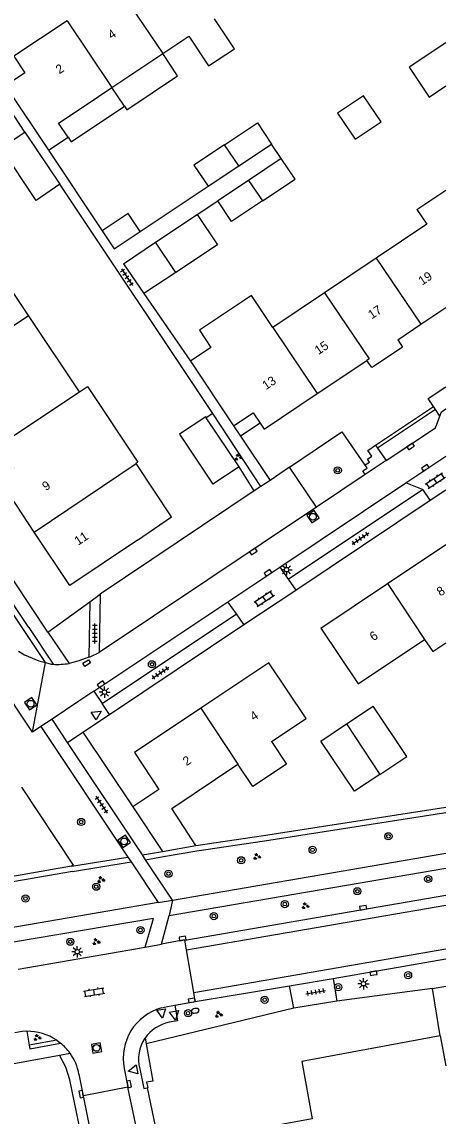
# Model space of a CAD drawing. Extents: x 136000 to 138005, y 398500 to 400500.
# Drawn here: x 137952.7 to 138000, y 399141.6 to 399263.7 of the extents above; entities that cross this region are included whole.
import ezdxf

# ---------------------------------------------------------------- set-up
doc = ezdxf.new("R2010")
doc.units = 0
for name, color, linetype in [('gg-afsc-erfafscheiding', 7, 'Continuous'), ('gg-afsc-hekwerk', 7, 'Continuous'), ('gg-afsc-muur', 7, 'Continuous'), ('gg-anno-huisnummerreeks BGT', 7, 'Continuous'), ('gg-bbg-bijgebouw', 7, 'Continuous'), ('gg-bbg-gedigitaliseerde bebouwing', 7, 'Continuous'), ('gg-bbg-gedigitaliseerde bijgebouw', 7, 'Continuous'), ('gg-bbg-hoofdgebouw', 7, 'Continuous'), ('gg-bbg-luifel en loopbrug', 7, 'Continuous'), ('gg-bbg-tussenscheiding', 7, 'Continuous'), ('gg-knt-verharding', 7, 'Continuous'), ('gg-knt-verharding nz', 7, 'Continuous'), ('gt-grn-groengrens', 7, 'Continuous'), ('gt-grn-vlakafsluiter', 7, 'Continuous'), ('gt-grn-weggrens', 7, 'Continuous'), ('gt-symb-boom', 7, 'Continuous'), ('gt-symb-brandkraan', 7, 'Continuous'), ('gt-symb-groenvak', 7, 'Continuous'), ('gt-symb-klinker verharding', 7, 'Continuous'), ('gt-symb-kolk', 7, 'Continuous'), ('gt-symb-kolk center center', 7, 'Continuous'), ('gt-symb-lichtmast', 7, 'Continuous'), ('gt-symb-rioolschacht', 7, 'Continuous'), ('gt-symb-tegel verharding', 7, 'Continuous'), ('gt-symb-waterafsluiter', 7, 'Continuous')]:
    doc.layers.add(name, color=color, linetype=linetype)

# ---------------------------------------------------------------- blocks, each defined once
blk = doc.blocks.new('gt0-KOLK')
at = {"layer": 'gt-symb-kolk'}
blk.add_lwpolyline([(0, 0), (0.37, 0), (0.37, 0.4), (-0.38, 0.4), (-0.38, 0), (0, 0)], dxfattribs=at)
blk = doc.blocks.new('gt0-KL1')
at = {"layer": 'gt-symb-klinker verharding'}
for p, q in [((-1.15, 0.3), (1.15, 0.3)), ((-1, -0.3), (-1, 0.3)), ((-0.5, 0.3), (-0.5, 0.45)), ((0, -0.3), (0, 0.3)), ((0.5, 0.3), (0.5, 0.45)), ((1, -0.3), (1, 0.3)), ((-1.15, -0.3), (1.15, -0.3)), ((-0.5, -0.45), (-0.5, -0.3)), ((0.5, -0.45), (0.5, -0.3))]:
    blk.add_line(p, q, dxfattribs=at)
blk = doc.blocks.new('gt0-BOOM')
at = {"layer": 'gt-symb-boom'}
for radius in [0.4, 0.2]:
    blk.add_circle((0, 0), radius, dxfattribs=at)
blk = doc.blocks.new('gt0-GRVAK')
at = {"layer": 'gt-symb-groenvak'}
for p, q in [((-0.11, 0.19), (-0.23, 0.24)), ((-0.18, 0.15), (0.09, 0.15)), ((-0.09, 0.21), (-0.16, 0.32)), ((-0.05, 0.21), (-0.05, 0.39)), ((0, 0.21), (0.06, 0.32)), ((0.01, 0.19), (0.13, 0.24)), ((0.26, -0.05), (0.2, 0.06)), ((0.3, -0.05), (0.3, 0.13)), ((0.35, -0.05), (0.41, 0.06)), ((-0.24, -0.23), (-0.36, -0.18)), ((-0.32, -0.26), (-0.05, -0.26)), ((-0.23, -0.21), (-0.29, -0.1)), ((-0.18, -0.2), (-0.18, -0.02)), ((-0.14, -0.21), (-0.07, -0.1)), ((-0.12, -0.23), (0, -0.18)), ((0.24, -0.07), (0.12, -0.02)), ((0.17, -0.11), (0.44, -0.11)), ((0.37, -0.07), (0.49, -0.02))]:
    blk.add_line(p, q, dxfattribs=at)
blk = doc.blocks.new('gt0-RS')
at = {"layer": 'gt-symb-rioolschacht'}
blk.add_lwpolyline([(-0.5, -0.5), (0.5, -0.5), (0.5, 0.5), (-0.5, 0.5)], close=True, dxfattribs=at)
blk.add_circle((0, 0), 0.375, dxfattribs=at)
blk = doc.blocks.new('gt0-WAFSL')
at = {"layer": 'gt-symb-waterafsluiter'}
for p, q in [((-0.5, -0.33), (0, 0.67)), ((0, 0.67), (0.5, -0.33)), ((0.5, -0.33), (-0.5, -0.33))]:
    blk.add_line(p, q, dxfattribs=at)
blk = doc.blocks.new('gt0-BR')
at = {"layer": 'gt-symb-brandkraan'}
for centre, radius, start, end in [((-0.24, 0), 0.206, 107.5669, 252.4331), ((0.6, -2.66), 3, 106.892, 107.5669), ((0, -0.69), 0.938, 73.108, 106.892), ((-0.6, -2.66), 3, 72.4331, 73.108), ((0.24, 0), 0.206, 287.567, 72.4331), ((0.6, 2.66), 3, 252.4331, 253.108), ((0, 0.69), 0.938, 253.108, 286.8921), ((-0.6, 2.66), 3, 286.8921, 287.567)]:
    blk.add_arc(centre, radius, start, end, dxfattribs=at)
blk = doc.blocks.new('gt0-TEG1')
at = {"layer": 'gt-symb-tegel verharding'}
for p, q in [((-1.12, 0), (1.12, 0)), ((-0.9, -0.25), (-0.9, 0.25)), ((-0.45, -0.25), (-0.45, 0.25)), ((0, -0.25), (0, 0.25)), ((0.45, -0.25), (0.45, 0.25)), ((0.9, -0.25), (0.9, 0.25))]:
    blk.add_line(p, q, dxfattribs=at)
blk = doc.blocks.new('gt0-LMAST')
at = {"layer": 'gt-symb-lichtmast'}
for p, q in [((-0.18, 0.17), (-0.45, 0.44)), ((-0.01, 0.25), (-0.01, 0.62)), ((0.17, 0.17), (0.44, 0.44)), ((-0.26, 0), (-0.63, 0)), ((-0.18, -0.18), (-0.45, -0.45)), ((-0.01, -0.25), (-0.01, -0.63)), ((0.44, -0.45), (0.17, -0.18)), ((0.24, 0), (0.62, 0))]:
    blk.add_line(p, q, dxfattribs=at)
blk.add_circle((-0.01, 0), 0.25, dxfattribs=at)
blk = doc.blocks.new('gt0-KOLKCC')
at = {"layer": 'gt-symb-kolk center center'}
blk.add_lwpolyline([(-0.38, 0.2), (0.37, 0.2), (0.37, -0.2), (-0.38, -0.2)], close=True, dxfattribs=at)

msp = doc.modelspace()

# ---------------------------------------------------------------- linework, layer by layer
at = {"layer": 'gg-afsc-erfafscheiding'}
for p, q in [((137955.71, 399249.41), (137961.67, 399240.41)), ((137981.65, 399248.48), (137980.57, 399250.1)), ((137974.02, 399220.03), (137956.95, 399245.61)), ((137965.92, 399240.36), (137973.49, 399245.39)), ((137972.27, 399242.23), (137974.57, 399243.76)), ((137978.63, 399211.38), (137976.97, 399214.07)), ((137960.3, 399199.02), (137961.47, 399199.86)), ((137955.63, 399195.63), (137960.3, 399199.02)), ((137959.52, 399184.44), (137965.09, 399176.11)), ((137958.27, 399169.49), (137942.47, 399166.76)), ((137998.52, 399155.82), (137987.86, 399154.44)), ((137998.52, 399155.82), (138000, 399156.11)), ((137999.38, 399150.56), (137998.52, 399155.82)), ((137983.04, 399153.63), (137966.57, 399149.68))]:
    msp.add_line(p, q, dxfattribs=at)
for points in [[(137953.07, 399251.44), (137951.3, 399254.11), (137950.62, 399253.66)], [(137972.14, 399171.81), (137979.69, 399172.93), (138000, 399176.08)], [(137966.57, 399149.68), (137967.33, 399145.49), (137966.64, 399145.39), (137966.76, 399144.8)]]:
    msp.add_lwpolyline(points, dxfattribs=at)
at = {"layer": 'gg-afsc-hekwerk'}
msp.add_line((137966.34, 399233.41), (137971.52, 399225.86), dxfattribs=at)
at = {"layer": 'gg-afsc-muur'}
msp.add_lwpolyline([(137952.68, 399178.33), (137958.46, 399169.62), (137958.27, 399169.49)], dxfattribs=at)
at = {"layer": 'gg-bbg-bijgebouw'}
for p, q in [((137976.97, 399214.07), (137973.29, 399219.55)), ((137976.97, 399214.07), (137974.03, 399212.12)), ((137988.92, 399185.37), (137991.89, 399187.37)), ((137986.08, 399183.46), (137988.92, 399185.37))]:
    msp.add_line(p, q, dxfattribs=at)
at = {"layer": 'gg-bbg-gedigitaliseerde bebouwing'}
for p, q in [((137968.44, 399260.21), (137971.33, 399262.14)), ((137962.77, 399256.42), (137968.44, 399260.21)), ((137959.77, 399254.42), (137962.77, 399256.42)), ((137955.71, 399249.41), (137957.87, 399250.87)), ((137996.79, 399242.79), (138000, 399244.96)), ((137953.48, 399230.96), (137947.85, 399239.37)), ((137992.23, 399237.35), (137986.48, 399233.5)), ((137986.48, 399233.5), (137980.71, 399229.64)), ((137959.14, 399222.45), (137953.48, 399230.96)), ((137965.45, 399214.48), (137965.65, 399214.61)), ((137990.23, 399189.86), (137997.65, 399194.81)), ((137999.38, 399150.56), (138000, 399147.22))]:
    msp.add_line(p, q, dxfattribs=at)
for points in [[(137971.33, 399262.14), (137973.54, 399258.82), (137976.43, 399260.75), (137974.22, 399264.08)], [(137957.87, 399250.87), (137956.82, 399252.44), (137959.77, 399254.42)], [(137996.79, 399242.79), (137997.89, 399241.15), (137992.23, 399237.35)], [(137980.71, 399229.64), (137978.33, 399233.2), (137972.52, 399229.31), (137973.81, 399227.38), (137971.52, 399225.86)], [(137959.14, 399222.45), (137960.04, 399223.05), (137965.65, 399214.61)], [(137997.65, 399194.81), (137998.55, 399193.47), (138000, 399194.44)], [(137980.56, 399183.4), (137982.24, 399180.89), (137978.5, 399178.38), (137976.82, 399180.89)]]:
    msp.add_lwpolyline(points, dxfattribs=at)
at = {"layer": 'gg-bbg-gedigitaliseerde bijgebouw'}
for p, q in [((137953.07, 399251.44), (137956.95, 399245.61)), ((137976.91, 399247.67), (137980.57, 399250.1)), ((137981.65, 399248.48), (137978.01, 399246.05)), ((137973.49, 399245.39), (137976.91, 399247.67)), ((137978.01, 399246.05), (137974.57, 399243.76)), ((137964.04, 399236.75), (137967.63, 399239.14)), ((137969.88, 399235.76), (137967.63, 399239.14)), ((137964.04, 399236.75), (137966.34, 399233.41)), ((137969.88, 399235.76), (137966.34, 399233.41))]:
    msp.add_line(p, q, dxfattribs=at)
for points in [[(137987.93, 399253.55), (137989.88, 399250.65), (137992.78, 399252.59), (137990.84, 399255.49), (137987.93, 399253.55)], [(137975.33, 399250.02), (137979, 399252.46), (137980.57, 399250.1)], [(137956.95, 399245.61), (137954.32, 399243.82), (137950.42, 399249.68), (137953.07, 399251.44)], [(137975.33, 399250.02), (137971.92, 399247.75), (137973.49, 399245.39)], [(137979.56, 399243.75), (137983.19, 399246.17), (137981.65, 399248.48)], [(137979.56, 399243.75), (137976.11, 399241.46), (137974.57, 399243.76)], [(137965.92, 399240.36), (137964.58, 399242.36), (137961.67, 399240.41)], [(137961.67, 399240.41), (137963.01, 399238.41), (137965.92, 399240.36)], [(137973.23, 399219.64), (137970.31, 399217.7), (137974.03, 399212.12)], [(137992.66, 399179.73), (137995.68, 399181.73), (137991.89, 399187.37)], [(137992.66, 399179.73), (137989.84, 399177.87), (137986.08, 399183.46)]]:
    msp.add_lwpolyline(points, dxfattribs=at)
at = {"layer": 'gg-bbg-hoofdgebouw'}
for p, q in [((137950.88, 399256.61), (137955.71, 399249.41)), ((137997.22, 399229.98), (138000, 399231.84)), ((137994.64, 399228.25), (137997.22, 399229.98)), ((137971.52, 399225.86), (137976.33, 399218.63)), ((137985.67, 399222.24), (137991.21, 399225.95)), ((137973.29, 399219.55), (137973.23, 399219.64)), ((137965.46, 399214.46), (137965.45, 399214.48)), ((137993.49, 399201.04), (138000, 399205.39)), ((137986.08, 399196.08), (137993.49, 399201.04)), ((137986.08, 399196.08), (137990.23, 399189.86)), ((137965.09, 399176.11), (137968.41, 399171.15)), ((137968.41, 399171.15), (137972.14, 399171.81))]:
    msp.add_line(p, q, dxfattribs=at)
for points in [[(137957.77, 399263.87), (137951.84, 399259.91), (137953.07, 399258.07), (137950.88, 399256.61)], [(137994.64, 399228.25), (137995.19, 399227.43), (137992, 399225.31)], [(137992, 399225.31), (137991.75, 399225.15), (137991.21, 399225.95)], [(137979.29, 399218.94), (137979.74, 399218.27), (137985.67, 399222.24)], [(137976.33, 399218.63), (137978.52, 399220.09), (137979.29, 399218.94)], [(137954.11, 399206.78), (137950.1, 399212.79), (137951.81, 399213.93), (137950.13, 399216.44)], [(137965.61, 399205.9), (137969.42, 399208.48), (137965.46, 399214.46)], [(137965.61, 399205.9), (137958.07, 399200.84), (137954.11, 399206.78)], [(137980.56, 399183.4), (137984.43, 399185.99), (137980.26, 399192.2), (137972.67, 399187.12)], [(137972.67, 399187.12), (137965.3, 399182.19), (137968, 399178.07), (137965.09, 399176.11)], [(137972.14, 399171.81), (137969.45, 399175.95), (137976.82, 399180.89)], [(137999.38, 399150.56), (137983.94, 399147.7), (137985.12, 399141.3), (137975.79, 399139.56), (137977.08, 399132.68)]]:
    msp.add_lwpolyline(points, dxfattribs=at)
at = {"layer": 'gg-bbg-luifel en loopbrug'}
for p, q in [((137964.16, 399254.34), (137962.77, 399256.42)), ((137967.63, 399239.14), (137972.27, 399242.23)), ((137979.29, 399218.94), (137977.1, 399217.48)), ((137976.33, 399218.63), (137977.1, 399217.48))]:
    msp.add_line(p, q, dxfattribs=at)
for points in [[(138000, 399261.42), (137995.92, 399258.67), (137998.16, 399255.35), (138000, 399256.59)], [(137964.16, 399254.34), (137964.43, 399253.92), (137970.1, 399257.71), (137968.44, 399260.21)], [(137957.87, 399250.87), (137958.21, 399250.36), (137964.16, 399254.34)], [(137972.27, 399242.23), (137974.53, 399238.86), (137969.88, 399235.76)]]:
    msp.add_lwpolyline(points, dxfattribs=at)
at = {"layer": 'gg-bbg-tussenscheiding'}
for p, q in [((137963.41, 399267.64), (137968.44, 399260.21)), ((137957.77, 399263.87), (137962.77, 399256.42)), ((137976.91, 399247.67), (137975.33, 399250.02)), ((137978.01, 399246.05), (137979.56, 399243.75)), ((137992.23, 399237.35), (137997.22, 399229.98)), ((137980.71, 399229.64), (137985.67, 399222.24)), ((137950.13, 399216.44), (137959.14, 399222.45)), ((137954.11, 399206.78), (137965.46, 399214.46)), ((137993.49, 399201.04), (137997.65, 399194.81)), ((137972.67, 399187.12), (137976.82, 399180.89)), ((137988.92, 399185.37), (137992.66, 399179.73))]:
    msp.add_line(p, q, dxfattribs=at)
for points in [[(137986.48, 399233.5), (137991.46, 399226.12), (137991.21, 399225.95)], [(137942.74, 399223.81), (137950.29, 399228.83), (137953.48, 399230.96)]]:
    msp.add_lwpolyline(points, dxfattribs=at)
at = {"layer": 'gg-knt-verharding'}
for p, q in [((137992.18, 399216.5), (137998.63, 399220.82)), ((137998.86, 399220.48), (137992.4, 399216.17)), ((137998.86, 399220.48), (137998.63, 399220.82)), ((137999.35, 399219.74), (137998.86, 399220.48)), ((137974.02, 399220.03), (137973.29, 399219.55)), ((137979.39, 399211.89), (137974.02, 399220.03)), ((137977.1, 399217.48), (137980.4, 399212.56)), ((137992.18, 399216.5), (137992.4, 399216.17)), ((137992.4, 399216.17), (137993.35, 399214.76)), ((137995.55, 399212.28), (138000, 399215.26)), ((137982.59, 399214.03), (137980.4, 399212.56)), ((137985.59, 399209.57), (137982.59, 399214.03)), ((137993.35, 399214.76), (137991.01, 399213.2)), ((137991.01, 399213.2), (137985.59, 399209.57)), ((137979.39, 399211.89), (137978.63, 399211.38)), ((137980.4, 399212.56), (137979.39, 399211.89)), ((137981.49, 399202.88), (137995.55, 399212.28)), ((137982.44, 399201.52), (137997.42, 399211.54)), ((137997.42, 399211.54), (137995.55, 399212.28)), ((137997.42, 399211.54), (137997.48, 399211.51)), ((137978.63, 399211.38), (137961.47, 399199.86)), ((137983.27, 399200.32), (137998.27, 399210.35)), ((137998.27, 399210.35), (137997.48, 399211.51)), ((137998.27, 399210.35), (138000, 399211.5)), ((137953.49, 399196.12), (137944.78, 399209.17)), ((137955.63, 399195.63), (137946.04, 399209.99)), ((137975.7, 399199.01), (137981.49, 399202.88)), ((137981.49, 399202.88), (137982.44, 399201.52)), ((137953.92, 399184.45), (137942.54, 399201.49)), ((137982.44, 399201.52), (137983.27, 399200.32)), ((137961.47, 399199.86), (137961.34, 399193.36)), ((137977.49, 399196.46), (137983.27, 399200.32)), ((137960.3, 399199.02), (137960.2, 399192.82)), ((137960.76, 399189.02), (137975.7, 399199.01)), ((137976.65, 399197.65), (137975.7, 399199.01)), ((137961.69, 399187.65), (137976.65, 399197.65)), ((137977.49, 399196.46), (137976.65, 399197.65)), ((137953.49, 399196.12), (137956.21, 399192.03)), ((137962.5, 399186.44), (137977.49, 399196.46)), ((137955.63, 399195.63), (137958.01, 399192.13)), ((137960.76, 399189.02), (137958.98, 399187.83)), ((137960.76, 399189.02), (137961.69, 399187.65)), ((137958.98, 399187.83), (137956.09, 399185.9)), ((137956.09, 399185.9), (137954.84, 399185.07)), ((137957.81, 399183.3), (137956.09, 399185.9)), ((137959.52, 399184.44), (137962.5, 399186.44)), ((137954.84, 399185.07), (137953.92, 399184.45)), ((137954.84, 399185.07), (137964.53, 399170.51)), ((137957.81, 399183.3), (137959.52, 399184.44)), ((137966.17, 399170.75), (137957.81, 399183.3)), ((137964.53, 399170.51), (137964.9, 399169.97)), ((137966.53, 399170.21), (137966.17, 399170.75)), ((137969.53, 399165.7), (137966.53, 399170.21)), ((137969.53, 399165.7), (138000, 399170.94)), ((137964.9, 399169.97), (137967.92, 399165.43)), ((137969.17, 399163.97), (138000, 399169.28)), ((137967.92, 399165.43), (137857.53, 399146.51)), ((137970.91, 399161.25), (138000, 399166.24)), ((137968.28, 399160.77), (137969.17, 399163.97)), ((137952.32, 399158.01), (137966.48, 399160.46)), ((137966.48, 399160.46), (137968.28, 399160.77)), ((137971.1, 399160.16), (137970.91, 399161.25)), ((137971.89, 399155.41), (137971.1, 399160.16)), ((137987.43, 399156.97), (138000, 399159.14)), ((137982.58, 399156.13), (137987.43, 399156.97)), ((137987.43, 399156.97), (137987.86, 399154.44)), ((137972.06, 399154.37), (137971.89, 399155.41)), ((137972.06, 399154.37), (137982.58, 399156.13)), ((137983.04, 399153.63), (137982.58, 399156.13)), ((137969.79, 399153.98), (137972.06, 399154.37)), ((137987.86, 399154.44), (137983.04, 399153.63)), ((137968.97, 399153.83), (137969.79, 399153.98)), ((137953.27, 399151.06), (137953.55, 399149.51)), ((137956.61, 399150.06), (137957.04, 399149.74)), ((137856.84, 399130.33), (137956.91, 399148.4)), ((137964.12, 399146.91), (137964.55, 399144.83)), ((137959.58, 399143.87), (137959.1, 399146.27)), ((137964.55, 399144.83), (137959.58, 399143.87)), ((137979.91, 399070.64), (137964.55, 399144.83)), ((137966.76, 399144.8), (137966.71, 399144.76)), ((137972.08, 399083.38), (137959.58, 399143.87))]:
    msp.add_line(p, q, dxfattribs=at)
for points in [[(137998.63, 399220.82), (137998.04, 399221.7), (138000, 399223)], [(137999.35, 399219.74), (137999.53, 399220.21), (138000, 399220.53)], [(137993.35, 399214.76), (137998.85, 399218.43), (137999.35, 399219.74)], [(137991.01, 399214.28), (137991.51, 399214.61), (137991.29, 399214.94), (137991.74, 399215.25), (137991.3, 399215.91)], [(137991.01, 399213.2), (137990.74, 399213.61), (137991.23, 399213.94), (137991.01, 399214.28)], [(137952.33, 399193.48), (137953.02, 399193.1), (137954.62, 399192.43), (137955.37, 399192.22)], [(137960.2, 399192.82), (137960.42, 399192.91), (137961.34, 399193.36)], [(137955.37, 399192.22), (137955.98, 399192.05), (137956.21, 399192.03)], [(137960.2, 399192.82), (137959.09, 399192.41), (137958.55, 399192.25), (137958.01, 399192.13)], [(137966.48, 399160.46), (137967.4, 399163.67), (137951.8, 399161)], [(137970.91, 399161.25), (137970.68, 399161.22), (137968.28, 399160.77)], [(137968.29, 399153.68), (137968.63, 399153.77), (137968.97, 399153.83)], [(137969.79, 399153.98), (137970.08, 399152.24), (137969.15, 399152.07)], [(137953.27, 399151.06), (137952.75, 399151.04), (137951.93, 399150.89)], [(137953.55, 399149.51), (137953.62, 399149.12), (137957.04, 399149.74)], [(137969.95, 399088.13), (137958.09, 399145.64), (137957.61, 399147.07), (137956.91, 399148.4)], [(137965.87, 399146.88), (137966.34, 399144.68), (137966.71, 399144.76)], [(137966.71, 399144.76), (137968.12, 399137.97), (137966.84, 399137.75), (137969.65, 399124.2), (137971.15, 399124.49)]]:
    msp.add_lwpolyline(points, dxfattribs=at)
for centre, radius, start, end in [((137956.7, 399199.52), 7.5, 266.2418, 280.0083), ((137969.89, 399148.03), 5.87, 105.808, 191.0157), ((137969.95, 399147.93), 4.21, 100.9782, 145.9285), ((137953.35, 399145.25), 5.81, 55.9206, 90.8853), ((137953.35, 399145.21), 5.84, 35.6007, 50.8424), ((137969.95, 399147.93), 4.22, 145.9226, 194.4294), ((137953.34, 399145.21), 5.85, 10.4596, 35.6069)]:
    msp.add_arc(centre, radius, start, end, dxfattribs=at)
at = {"layer": 'gg-knt-verharding nz'}
for p, q in [((137985.59, 399209.57), (137961.34, 399193.36)), ((137971.1, 399160.16), (138000, 399165.13)), ((137971.89, 399155.41), (138000, 399160.25))]:
    msp.add_line(p, q, dxfattribs=at)
at = {"layer": 'gt-grn-groengrens'}
for p, q in [((137955.37, 399192.22), (137944.27, 399208.84)), ((137958.27, 399169.49), (137964.53, 399170.51)), ((137966.17, 399170.75), (137968.41, 399171.15)), ((137958.36, 399168.9), (137942.57, 399166.17)), ((137958.36, 399168.9), (137964.9, 399169.97)), ((137956.61, 399150.06), (137953.55, 399149.51)), ((137966.46, 399150.29), (137966.57, 399149.68))]:
    msp.add_line(p, q, dxfattribs=at)
for points in [[(137982.59, 399214.03), (137988.41, 399217.97), (137990.99, 399214.26), (137991.01, 399214.28)], [(137972.23, 399171.22), (137979.78, 399172.34), (138000, 399175.47)], [(137966.53, 399170.21), (137968.51, 399170.56), (137972.23, 399171.22)]]:
    msp.add_lwpolyline(points, dxfattribs=at)
at = {"layer": 'gt-grn-vlakafsluiter'}
msp.add_line((137991.3, 399215.91), (137992.18, 399216.5), dxfattribs=at)
at = {"layer": 'gt-grn-weggrens'}
for p, q in [((137953.92, 399184.45), (137955.37, 399192.22)), ((137962.5, 399186.44), (137961.69, 399187.65)), ((137967.92, 399165.43), (137969.53, 399165.7)), ((137969.53, 399165.7), (137969.17, 399163.97)), ((137956.91, 399148.4), (137958.1, 399148.61))]:
    msp.add_line(p, q, dxfattribs=at)

# ---------------------------------------------------------------- block references
at = {"layer": 'gt-symb-boom'}
for p in [(137987.96, 399213.68), (137967.23, 399192.03), (137959.34, 399174.43), (137993.61, 399172.83), (137985.15, 399171.32), (137977.18, 399170.15), (137969.08, 399168.65), (137961.02, 399167.2), (137998.05, 399168.06), (137990.14, 399166.69), (137953.13, 399165.88), (137982.05, 399165.26), (137974.14, 399163.92), (137965.95, 399162.36), (137958.13, 399161.06), (137995.8, 399157.33), (137988, 399155.99), (137979.8, 399154.58), (137971.26, 399153.08)]:
    msp.add_blockref('gt0-BOOM', p, dxfattribs=at)
at = {"layer": 'gt-symb-brandkraan', "rotation": -170.20785376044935}
msp.add_blockref('gt0-BR', (137972.05, 399153.35), dxfattribs=at)
at = {"layer": 'gt-symb-groenvak'}
for p in [(137976.86, 399215.14), (137978.93, 399170.56), (137961.53, 399167.98), (137984.33, 399165.05), (137961, 399161.05), (137974.66, 399152.94), (137954.43, 399150.36)]:
    msp.add_blockref('gt0-GRVAK', p, dxfattribs=at)
at = {"layer": 'gt-symb-klinker verharding'}
for p, rotation in [((137998.84, 399212.53), 33.78542795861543), ((137979.76, 399199.36), 33.78542795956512), ((137960.79, 399155.43), 9.90507920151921)]:
    msp.add_blockref('gt0-KL1', p, dxfattribs=dict(at, rotation=rotation))
at = {"layer": 'gt-symb-kolk'}
for p, rotation in [((137996.19, 399216.18), 33.4994000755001), ((137997.83, 399213.81), 33.49940007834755), ((137978.66, 399204.46), 33.49940007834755), ((137980.29, 399202.08), 33.99203971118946), ((137961.66, 399189.63), 33.49940007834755), ((137990.83, 399164.66), 9.500010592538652), ((137970.68, 399161.22), 7.814180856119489), ((137991.97, 399157.35), 9.725965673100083), ((137971.72, 399154.32), 8.219209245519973), ((137964.5, 399145.13), -78.28547478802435), ((137959.54, 399144.08), 99.7921462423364)]:
    msp.add_blockref('gt0-KOLK', p, dxfattribs=dict(at, rotation=rotation))
at = {"layer": 'gt-symb-kolk center center', "rotation": -147.07762043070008}
msp.add_blockref('gt0-KOLKCC', (137959.96, 399192.17), dxfattribs=at)
at = {"layer": 'gt-symb-lichtmast'}
for p in [(137982.26, 399202.59), (137961.96, 399188.92), (137958.91, 399159.94), (137990.84, 399156.37)]:
    msp.add_blockref('gt0-LMAST', p, dxfattribs=at)
at = {"layer": 'gt-symb-rioolschacht'}
for p, rotation in [((137985.19, 399208.5), 33.992039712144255), ((137953.7, 399187.63), -56.00796028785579), ((137964.13, 399172.26), 33.99203971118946), ((137961.05, 399149.2), 10.017934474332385)]:
    msp.add_blockref('gt0-RS', p, dxfattribs=dict(at, rotation=rotation))
at = {"layer": 'gt-symb-tegel verharding'}
for p, rotation in [((137964.44, 399235.24), -56.8344006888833), ((137990.48, 399206.07), 33.78542795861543), ((137960.86, 399195.47), 89.82811317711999), ((137968.18, 399191.08), 33.78542795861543), ((137961.61, 399176.36), -56.34172813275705), ((137985.5, 399155.44), 9.905079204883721)]:
    msp.add_blockref('gt0-TEG1', p, dxfattribs=dict(at, rotation=rotation))
at = {"layer": 'gt-symb-waterafsluiter'}
for p, rotation in [((137961.01, 399186.43), -56.755062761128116), ((137968.31, 399153.17), -170.20785375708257), ((137969.75, 399152.96), -170.20785376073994), ((137965.25, 399146.75), 101.7145252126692)]:
    msp.add_blockref('gt0-WAFSL', p, dxfattribs=dict(at, rotation=rotation))

# ---------------------------------------------------------------- texts
at = {"layer": 'gg-anno-huisnummerreeks BGT'}
for s, rotation, p in [('4', 33.7, (137962.72, 399261.76)), ('2', 33.7, (137956.91, 399257.88)), ('19', 33.8, (137997.37, 399234.29)), ('17', 33.8, (137991.75, 399230.52)), ('15', 33.8, (137985.8, 399226.54)), ('13', 33.8, (137979.95, 399222.62)), ('9', 33.7, (137955.4, 399211.35)), ('11', 33.7, (137959, 399205.26)), ('8', 33.8, (137999.41, 399199.58)), ('6', 33.8, (137991.93, 399194.58)), ('4', 33.8, (137978.59, 399185.67)), ('2', 33.8, (137971.09, 399180.65))]:
    msp.add_text(s, height=1, rotation=rotation, dxfattribs=at).set_placement(p)

doc.saveas('drawing.dxf')
